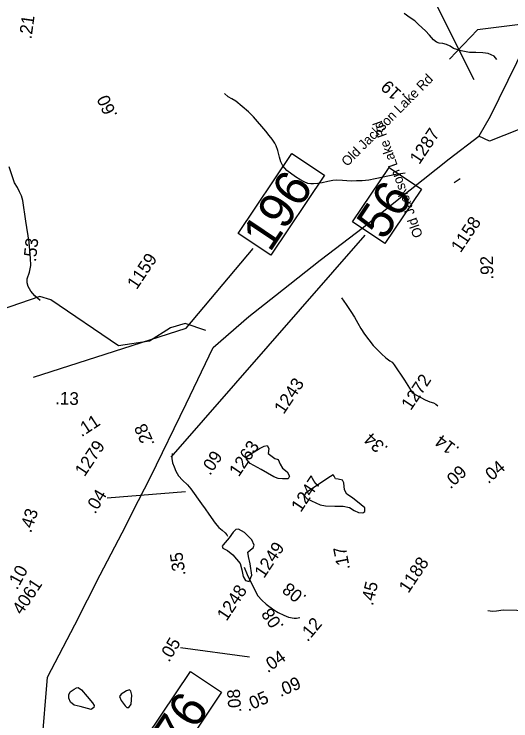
# Model space of a CAD drawing. Extents: x 1716282 to 1717158, y 799307 to 801078.
# Drawn here: x 1716700.7 to 1716771.4, y 799484.2 to 799584.8 of the extents above; entities that cross this region are included whole.
import ezdxf

# ---------------------------------------------------------------- set-up
doc = ezdxf.new("R2010")
doc.units = 0
for name, color, linetype in [('Exist Hydrographic Misc Water Feature', 7, 'Continuous'), ('Exist Hydrographic Pond Under 1500 Sq Ft', 7, 'Continuous'), ('Exist Road Non-System Type 51 Label', 7, 'Continuous'), ('Exist Road Primary Interstate Mileage Hundredths English Label', 7, 'Continuous'), ('Exist Road Primary Interstate Service Mileage Label', 7, 'Continuous'), ('Exist Road Primary Interstate Structure Culvert Number Label', 7, 'Continuous'), ('Exist Road Secondary Mileage Hundredths English Label', 7, 'Continuous'), ('Exist Road Secondary Mileage Tenths English Label', 7, 'Continuous'), ('Exist Road Secondary Structure Private Number Label', 7, 'Continuous'), ('Exist Road Secondary Structure Standard Bridge Number Label', 7, 'Continuous'), ('Exist Road Secondary Type 51 Number Label', 7, 'Continuous'), ('Exist Utilities Electrical Transmission Line', 7, 'Continuous')]:
    doc.layers.add(name, color=color, linetype=linetype)

msp = doc.modelspace()

# ---------------------------------------------------------------- linework, layer by layer
at = {"layer": 'Exist Hydrographic Misc Water Feature'}
msp.add_line((1716763.36, 799560.86), (1716764.21, 799561.44), dxfattribs=at)
for points in [[(1716769.43, 799578.39), (1716769.03, 799578.84), (1716768.18, 799579.24), (1716767.43, 799579.33), (1716766.43, 799579.35), (1716765.53, 799579.37), (1716764.32, 799579.6), (1716763.23, 799579.92), (1716762.77, 799580.27), (1716762.27, 799580.51), (1716761.72, 799580.63), (1716761.19, 799580.68), (1716760.81, 799580.84), (1716760.41, 799581.18), (1716759.83, 799581.82), (1716759.27, 799582.45), (1716758.28, 799583.37), (1716757.73, 799583.89), (1716757.1, 799584.32), (1716756.22, 799584.92)], [(1716756.37, 799562.16), (1716755.02, 799561.99), (1716752.09, 799561.39), (1716751.21, 799561.19), (1716750.24, 799561.11), (1716749.46, 799561.08), (1716748.67, 799561.06), (1716747.45, 799561.12), (1716746.64, 799561.18), (1716746.07, 799561.12), (1716745.34, 799560.98), (1716744.54, 799560.79), (1716743.92, 799560.69), (1716743.34, 799560.66), (1716742.94, 799560.65), (1716742.53, 799560.72), (1716741.99, 799560.95), (1716741.38, 799561.3), (1716740.77, 799561.68), (1716739.54, 799562.56), (1716738.97, 799563.22), (1716738.66, 799563.79), (1716738.47, 799564.44), (1716738.26, 799565.43), (1716738, 799566.07), (1716737.8, 799566.45), (1716737.45, 799567.01), (1716737.01, 799567.55), (1716736.52, 799568.17), (1716734.79, 799570.22), (1716734.08, 799570.92), (1716732.27, 799572.44), (1716731.71, 799572.75), (1716731.19, 799573.07), (1716730.64, 799573.55)], [(1716704.41, 799544.05), (1716703.64, 799544.71), (1716703.07, 799545.38), (1716702.7, 799546.02), (1716702.54, 799546.55), (1716702.54, 799547.12), (1716702.89, 799548.1), (1716703.1, 799549.02), (1716703.04, 799550.07), (1716702.94, 799551.16), (1716702.83, 799552.33), (1716702.39, 799555.33), (1716701.94, 799558.28), (1716701.73, 799558.95), (1716701.47, 799559.54), (1716701.17, 799560.13), (1716700.77, 799560.79), (1716699.99, 799563.08)], [(1716727.98, 799539.76), (1716725.03, 799540.76), (1716722.96, 799540.13), (1716719.95, 799538.23), (1716715.55, 799537.58), (1716705.95, 799544.13), (1716704.38, 799544.62), (1716698.67, 799542.67), (1716696.4, 799544.14)], [(1716747.29, 799544.44), (1716747.95, 799543.46), (1716748.63, 799542.5), (1716749.16, 799541.68), (1716749.64, 799540.83), (1716750.08, 799540.04), (1716750.6, 799539.26), (1716751.82, 799537.65), (1716752.37, 799537.07), (1716752.99, 799536.43), (1716753.62, 799535.86), (1716754.19, 799535.47), (1716754.53, 799535.24), (1716754.81, 799534.88), (1716756.28, 799532.71), (1716757.21, 799531.2), (1716757.36, 799530.95), (1716757.89, 799530.59), (1716759.21, 799529.9), (1716759.87, 799529.63), (1716760.4, 799529.48), (1716760.75, 799529.27), (1716761.04, 799529.04)], [(1716723.22, 799522.27), (1716723.15, 799521.55), (1716723.26, 799520.94), (1716723.48, 799520.34), (1716723.74, 799519.74), (1716724.12, 799519.06), (1716724.67, 799518.47), (1716725.36, 799517.79), (1716725.84, 799517.21), (1716727.39, 799515.1), (1716727.9, 799514.36), (1716728.4, 799513.6), (1716729.31, 799512.31), (1716729.86, 799511.73), (1716730.31, 799511.35), (1716730.76, 799510.94), (1716730.96, 799510.66), (1716731.1, 799510.46)], [(1716733.47, 799506.06), (1716733.88, 799505.01), (1716735.03, 799502.68), (1716735.41, 799502), (1716735.97, 799501.38), (1716736.59, 799500.81), (1716737.65, 799499.98), (1716738.3, 799499.6), (1716739.1, 799499.23), (1716739.78, 799498.94), (1716740.58, 799498.82), (1716740.9, 799498.78), (1716741.38, 799498.87)], [(1716786.03, 799498.66), (1716785.03, 799498.74), (1716784.33, 799499), (1716782.79, 799499.32), (1716779.23, 799499.96), (1716778.71, 799500.03), (1716778.21, 799500.06), (1716776.31, 799499.96), (1716774.58, 799499.84), (1716773.37, 799499.82), (1716772.25, 799499.88), (1716770.3, 799499.95), (1716769.37, 799499.78), (1716768.79, 799499.75), (1716768.13, 799499.82)]]:
    msp.add_lwpolyline(points, dxfattribs=at)
at = {"layer": 'Exist Hydrographic Pond Under 1500 Sq Ft'}
for points in [[(1716737.68, 799518.91), (1716735.89, 799519.97), (1716734.31, 799520.83), (1716733.78, 799521.45), (1716733.86, 799521.87), (1716735.62, 799522.98), (1716736.29, 799523.28), (1716736.71, 799523.4), (1716736.95, 799522.97), (1716736.89, 799522.27), (1716737.23, 799521.97), (1716737.81, 799521.52), (1716738.27, 799521.41), (1716738.57, 799520.74), (1716738.92, 799520.17), (1716739.59, 799519.65), (1716739.92, 799519.03), (1716739.71, 799518.62), (1716738.9, 799518.63), (1716738.28, 799518.7), (1716737.68, 799518.91)], [(1716745.74, 799518.97), (1716742.24, 799516.66), (1716741.99, 799516.29), (1716742.41, 799515.81), (1716744.27, 799514.96), (1716745.04, 799514.79), (1716746.37, 799514.77), (1716747.55, 799514.73), (1716748.44, 799514.54), (1716749.12, 799514.15), (1716749.74, 799513.87), (1716750.32, 799513.82), (1716750.65, 799514.01), (1716750.63, 799514.49), (1716750.13, 799514.95), (1716748.89, 799515.92), (1716748.06, 799516.48), (1716747.73, 799517.1), (1716747.62, 799518.05), (1716747.47, 799518.43), (1716746.83, 799518.58), (1716746.46, 799518.63), (1716746.26, 799519.03), (1716746.1, 799519.21), (1716745.74, 799518.97)], [(1716731.32, 799510.25), (1716730.48, 799509.26), (1716730.34, 799509.04), (1716730.39, 799508.79), (1716731.07, 799508.42), (1716731.86, 799507.81), (1716732.86, 799506.6), (1716733.13, 799505.67), (1716733.29, 799504.72), (1716733.66, 799504.16), (1716734.17, 799504), (1716734.52, 799504.92), (1716734.31, 799506.52), (1716734.05, 799507.58), (1716733.98, 799508.2), (1716734.34, 799508.54), (1716734.73, 799508.8), (1716734.87, 799509.2), (1716734.53, 799509.96), (1716733.5, 799511), (1716732.64, 799511.49), (1716732.28, 799511.42), (1716731.9, 799511.05), (1716731.32, 799510.25)], [(1716711.67, 799485.8), (1716710.11, 799486.22), (1716709.25, 799486.4), (1716708.75, 799486.84), (1716708.48, 799487.42), (1716708.5, 799487.88), (1716708.7, 799488.29), (1716709.27, 799488.7), (1716709.56, 799488.87), (1716709.84, 799488.9), (1716710.29, 799488.6), (1716711.1, 799487.66), (1716711.84, 799486.76), (1716712.1, 799486.34), (1716712.07, 799486.07), (1716711.67, 799485.8)], [(1716716.71, 799488.47), (1716715.94, 799487.97), (1716715.72, 799487.64), (1716715.92, 799487.07), (1716716.5, 799486.32), (1716716.73, 799486.06), (1716717.05, 799486.06), (1716717.35, 799486.55), (1716717.44, 799487.83), (1716717.33, 799488.41), (1716717.14, 799488.57), (1716716.71, 799488.47)]]:
    msp.add_lwpolyline(points, dxfattribs=at)
at = {"layer": 'Exist Road Primary Interstate Structure Culvert Number Label'}
msp.add_lwpolyline([(1716715.32, 799475.57), (1716725.79, 799491.21), (1716730.23, 799488.24), (1716719.76, 799472.6)], close=True, dxfattribs=at)
at = {"layer": 'Exist Road Secondary Mileage Hundredths English Label'}
msp.add_line((1716725.12, 799516.78), (1716713.96, 799515.88), dxfattribs=at)
at = {"layer": 'Exist Road Secondary Mileage Tenths English Label'}
msp.add_line((1716734.23, 799493.25), (1716724.38, 799494.56), dxfattribs=at)
at = {"layer": 'Exist Road Secondary Structure Private Number Label'}
msp.add_lwpolyline([(1716732.59, 799553.6), (1716740.22, 799565), (1716744.88, 799561.89), (1716737.25, 799550.48)], close=True, dxfattribs=at)
msp.add_lwpolyline([(1716703.48, 799533.14), (1716725.21, 799540.1), (1716734.71, 799551.46)], dxfattribs=at)
at = {"layer": 'Exist Road Secondary Structure Standard Bridge Number Label'}
for p, q in [((1716766.18, 799575.48), (1716751.15, 799605.43)), ((1716723.05, 799521.75), (1716750.66, 799553.35))]:
    msp.add_line(p, q, dxfattribs=at)
msp.add_lwpolyline([(1716748.88, 799555.24), (1716754.08, 799563), (1716758.69, 799559.92), (1716753.49, 799552.16)], close=True, dxfattribs=at)
at = {"layer": 'Exist Utilities Electrical Transmission Line'}
for points in [[(1716871.62, 799607.49), (1716864.93, 799604.82), (1716856.66, 799601.62), (1716853.03, 799600.07), (1716845.73, 799597.25), (1716836.15, 799593.5), (1716828.94, 799590.66), (1716822.85, 799588.2), (1716813.74, 799584.53), (1716805.03, 799581.09), (1716799.02, 799578.75), (1716790.54, 799575.48), (1716779.03, 799570.95), (1716768.37, 799566.75), (1716766.87, 799567.43)], [(1716775, 799583.63), (1716766.67, 799582.61), (1716762.66, 799578.44)], [(1716775, 799583.63), (1716772.22, 799577.9), (1716768.49, 799570.26), (1716766.87, 799567.43)], [(1716704.64, 799480.6), (1716705.43, 799490.38), (1716709.33, 799497.87), (1716712.93, 799504.97), (1716716.1, 799510.95), (1716718.42, 799515.55), (1716720.11, 799518.86), (1716725.19, 799529.34), (1716729.03, 799537.36), (1716734.1, 799541.75), (1716737.9, 799544.77), (1716744.27, 799549.81), (1716750.43, 799554.47), (1716755.21, 799558.32), (1716762.62, 799564.24), (1716766.87, 799567.43)]]:
    msp.add_lwpolyline(points, dxfattribs=at)

# ---------------------------------------------------------------- texts
at = {"layer": 'Exist Road Non-System Type 51 Label'}
for rotation, p in [(45.2182, (1716748.12, 799563.05)), (109.6728, (1716758.91, 799553.27))]:
    msp.add_text('Old Jackson Lake Rd', height=1.3775, rotation=rotation, dxfattribs=at).set_placement(p)
at = {"layer": 'Exist Road Primary Interstate Mileage Hundredths English Label'}
for s, rotation, p in [('.21', 82.1108, (1716703.16, 799581.21)), ('.53', 83.7115, (1716703.8, 799549.5)), ('.43', 71.7765, (1716703.1, 799510.85))]:
    msp.add_text(s, height=1.812, rotation=rotation, dxfattribs=at).set_placement(p)
at = {"layer": 'Exist Road Primary Interstate Service Mileage Label'}
for s, rotation, p in [('.11', 33.3761, (1716710.3, 799524.55)), ('.10', 61.4147, (1716701.12, 799502.73))]:
    msp.add_text(s, height=1.813, rotation=rotation, dxfattribs=at).set_placement(p)
at = {"layer": 'Exist Road Primary Interstate Structure Culvert Number Label'}
msp.add_text('C576', height=5.075, rotation=56.2051, dxfattribs=at).set_placement((1716719.56, 799472.46))
at = {"layer": 'Exist Road Secondary Mileage Hundredths English Label'}
for s, height, rotation, p in [('.13', 1.812, 358.1259, (1716706.52, 799529.26)), ('.04', 1.812, 40.5079, (1716768.21, 799517.86)), ('.09', 1.813, 42.8226, (1716762.83, 799517.11)), ('.04', 1.812, 58.9616, (1716712.23, 799513.54)), ('.35', 1.813, 98.5855, (1716725.13, 799504.95)), ('.17', 1.813, 101.1829, (1716748.53, 799505.82)), ('.08', 1.812, 141.0065, (1716742.45, 799501.88)), ('.08', 1.812, 124.9147, (1716739.18, 799497.67)), ('.12', 1.813, 50.2009, (1716742.49, 799495.34)), ('.05', 1.813, 23.8762, (1716734.03, 799485.49))]:
    msp.add_text(s, height=height, rotation=rotation, dxfattribs=at).set_placement(p)
at = {"layer": 'Exist Road Secondary Mileage Tenths English Label'}
for s, height, rotation, p in [('.19', 1.813, 137.2193, (1716756.45, 799573.28)), ('.60', 1.812, 114.6347, (1716715.45, 799570.45)), ('.92', 1.813, 91.4728, (1716768.94, 799547.04)), ('.28', 1.812, 114.1657, (1716720.74, 799523.62)), ('.34', 1.812, 137.6689, (1716754.04, 799523.09)), ('.14', 1.812, 143.1087, (1716764.21, 799523.03)), ('.09', 1.812, 56.1811, (1716728.59, 799519.03)), ('.45', 1.812, 76.8126, (1716751.77, 799500.5)), ('.05', 1.812, 59.3208, (1716722.76, 799492.43)), ('.04 ', 1.812, 35.5211, (1716736.81, 799490.94)), ('.09', 1.812, 23.4135, (1716738.62, 799487.55)), ('.08', 1.813, 94.104, (1716733.05, 799485.4)), ('.', 1.81, 26.8588, (1716738.87, 799488.26))]:
    msp.add_text(s, height=height, rotation=rotation, dxfattribs=at).set_placement(p)
at = {"layer": 'Exist Road Secondary Structure Private Number Label'}
msp.add_text('196', height=5.075, rotation=56.2051, dxfattribs=at).set_placement((1716737.11, 799550.79))
at = {"layer": 'Exist Road Secondary Structure Standard Bridge Number Label'}
msp.add_text('56', height=5.075, rotation=56.2051, dxfattribs=at).set_placement((1716753.35, 799552.47))
at = {"layer": 'Exist Road Secondary Type 51 Number Label'}
for s, p in [('1287', (1716758.38, 799563.32)), ('1158', (1716764.26, 799550.74)), ('1159', (1716718.15, 799545.51)), ('1272', (1716757.18, 799528.29)), ('1243', (1716739.08, 799527.75)), ('1279', (1716710.72, 799518.85)), ('1263', (1716732.68, 799518.83)), ('1247', (1716741.51, 799513.78)), ('1249', (1716736.27, 799504.38)), ('1188', (1716756.83, 799502.25)), ('4061', (1716701.79, 799499.17)), ('1248', (1716730.94, 799498.28))]:
    msp.add_text(s, height=1.812, rotation=56.2051, dxfattribs=at).set_placement(p)

doc.saveas('drawing.dxf')
